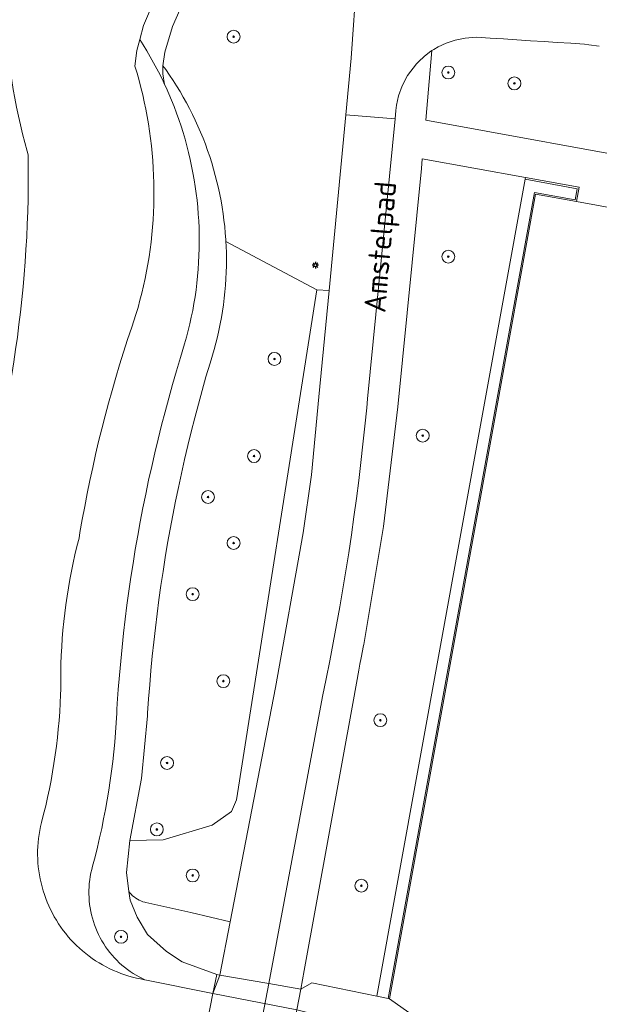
# Model space of a CAD drawing. Header units: metres. Extents: x 152610 to 160096, y 456114 to 462495.
# Tile 491 of 656: x 158205 to 158241, y 460118 to 460179. Entities that reach past the tile are written whole.
import ezdxf
from ezdxf.enums import TextEntityAlignment as Align

# ---------------------------------------------------------------- set-up
doc = ezdxf.new("R2010")
doc.units = ezdxf.units.M
doc.header["$LTSCALE"] = 0.5
doc.layers.get('0').update_dxf_attribs({"linetype": 'CONTINUOUS'})
for name, color, linetype, lineweight in [('B-PV-GK-BESCHOEIING-G', 251, 'GK-BESCHOEIING-SO', 18), ('B-PV-GR-BEPLANTING_CULTUUR_BOSPLANTSOEN-GV', 251, 'CONTINUOUS', 18), ('B-PV-GR-BOOM-S', 251, 'CONTINUOUS', 25), ('B-PV-GR-HAAG-GV', 251, 'CONTINUOUS', 13), ('B-PV-GW-TALUD_KRUIN-G', 251, 'CONTINUOUS', 18), ('B-PV-IE-MEUBILAIR-S', 251, 'CONTINUOUS', 25), ('B-PV-IE-MEUBILAIR_WEGMEUBILAIR-G', 251, 'CONTINUOUS', 18), ('B-PV-IE-MEUBILAIR_WEGMEUBILAIR-GV', 251, 'CONTINUOUS', 18), ('B-PV-KW-KUNSTWERK_DEK-GV', 251, 'CONTINUOUS', 18), ('B-PV-OG-TERREIN_BEGROEID-GV', 251, 'CONTINUOUS', 18), ('B-PV-OG-TERREIN_OEVER-GV', 251, 'CONTINUOUS', 18), ('B-PV-OG-TOPOGRAFIE-T18', 1, 'CONTINUOUS', 18), ('B-PV-OG-WATER_SLOOT-GV', 251, 'CONTINUOUS', 18), ('B-PV-VH-GESLOTENVERHARDING_ASFALT-GV', 251, 'CONTINUOUS', 18), ('B-PV-VH-GESLOTENVERHARDING_BETON-GV', 251, 'CONTINUOUS', 18), ('B-PV-VH-ONVERHARD-GV', 251, 'CONTINUOUS', 18), ('B-PV-VH-OPENVERHARDING_TEGEL-GV', 251, 'CONTINUOUS', 18)]:
    doc.layers.add(name, color=color, linetype=linetype, lineweight=lineweight)
doc.styles.add('NLCS-ISO', font='NLCS-ISO.ttf')
doc.styles.add('NLCS-ISO-M750-T18', font='NLCS-ISO.ttf', dxfattribs={"height": 1.35})
doc.linetypes.add('GK-BESCHOEIING-SO', pattern='A,18,-3,[1,NLCS.SHX,S=0.6,R=0,X=0,Y=0],-3', length=24)

# ---------------------------------------------------------------- blocks, each defined once
blk = doc.blocks.new('SIE-MEUBILAIR_PAAL_LICHTMAST-SO')
for points in [[(-0.62, 0), (-1, 0)], [(-0.71, 0.71), (-0.44, 0.44)], [(0, 1), (0, 0.62)], [(0.44, 0.44), (0.71, 0.71)], [(1, 0), (0.62, 0)], [(-0.71, -0.71), (-0.44, -0.44)], [(0, -0.62), (0, -1)], [(0.44, -0.44), (0.71, -0.71)]]:
    blk.add_lwpolyline(points)
blk.add_circle((0, 0), 0.5)
blk = doc.blocks.new('SGR-BOOM_GBKN-SO')
at = {"linetype": 'ByBlock', "lineweight": 18}
h = blk.add_hatch(color=0, dxfattribs=at)
h.dxf.hatch_style = 1
edge = h.paths.add_edge_path()
edge.add_arc((0, 0), 0.25, 0, 360)
at = {"color": 0, "linetype": 'ByBlock', "lineweight": 18}
for radius in [2, 0.25]:
    blk.add_circle((0, 0), radius, dxfattribs=at)
at = {"color": 0, "linetype": 'ByBlock', "lineweight": 18, "style": 'NLCS-ISO'}
blk.add_attdef('SOORT', (2.5, 0), '', height=1.5, dxfattribs=at)

msp = doc.modelspace()

# ---------------------------------------------------------------- linework, layer by layer
at = {"layer": 'B-PV-GK-BESCHOEIING-G', "flags": 128}
for points in [[(157956.31, 460143.47), (157960.612, 460148.338), (157963.615, 460152.036), (157963.502, 460153), (157963.457, 460153.969), (157963.456, 460154.106), (157963.46, 460154.437), (157963.472, 460154.768), (157963.492, 460155.098), (157963.52, 460155.428), (157963.556, 460155.757), (157963.599, 460156.085), (157963.651, 460156.412), (157963.711, 460156.737), (157963.778, 460157.061), (157963.853, 460157.383), (157963.936, 460157.704), (157964.027, 460158.022), (157964.125, 460158.338), (157964.231, 460158.651), (157964.345, 460158.962), (157964.466, 460159.27), (157964.594, 460159.575), (157964.73, 460159.877), (157964.873, 460160.175), (157965.023, 460160.47), (157965.181, 460160.761), (157965.345, 460161.049), (157965.516, 460161.332), (157966.601, 460162.841), (157967.881, 460164.189), (157968.015, 460164.317), (157968.194, 460164.48), (157968.379, 460164.636), (157968.569, 460164.786), (157968.764, 460164.93), (157968.964, 460165.067), (157969.168, 460165.198), (157969.376, 460165.322), (157969.588, 460165.439), (157969.804, 460165.549), (157970.023, 460165.651), (157970.246, 460165.747), (157970.471, 460165.835), (157970.7, 460165.915), (157970.931, 460165.988), (157971.164, 460166.053), (157971.399, 460166.111), (157971.636, 460166.16), (157971.875, 460166.202), (157972.115, 460166.236), (157972.355, 460166.262), (157972.597, 460166.28), (157972.839, 460166.29), (158000, 460161.02), (158010.458, 460158.985), (158010.701, 460158.89), (158010.957, 460158.781), (158011.211, 460158.665), (158011.46, 460158.541), (158011.707, 460158.411), (158011.949, 460158.273), (158012.188, 460158.129), (158012.422, 460157.978), (158012.651, 460157.82), (158012.877, 460157.655), (158013.097, 460157.485), (158013.312, 460157.308), (158013.522, 460157.124), (158013.727, 460156.935), (158013.926, 460156.74), (158014.12, 460156.54), (158014.308, 460156.334), (158014.489, 460156.122), (158014.665, 460155.906), (158016.27, 460154.004), (158016.482, 460153.609), (158016.7, 460153.218), (158016.926, 460152.831), (158017.158, 460152.447), (158017.398, 460152.069), (158017.644, 460151.694), (158017.896, 460151.324), (158018.155, 460150.958), (158018.421, 460150.597), (158018.693, 460150.241), (158018.971, 460149.89), (158019.256, 460149.544), (158019.547, 460149.203), (158019.844, 460148.867), (158020.146, 460148.537), (158020.455, 460148.212), (158020.769, 460147.892), (158021.089, 460147.579), (158021.33, 460147.35), (158021.991, 460146.802), (158022.821, 460146.259), (158023.738, 460145.778), (158025.153, 460145.427), (158034.103, 460143.735), (158036.824, 460143.22), (158038.815, 460142.774), (158040.593, 460142.296), (158042.652, 460141.465), (158051.293, 460138.066), (158053.071, 460137.144), (158054.655, 460135.92), (158055.607, 460135.273), (158056.578, 460134.655), (158057.047, 460134.372), (158057.519, 460134.096), (158057.996, 460133.826), (158058.477, 460133.564), (158058.961, 460133.309), (158059.449, 460133.061), (158059.941, 460132.82), (158060.436, 460132.586), (158060.935, 460132.359), (158061.436, 460132.14), (158061.941, 460131.928), (158062.449, 460131.724), (158062.96, 460131.527), (158063.474, 460131.337), (158063.99, 460131.155), (158064.509, 460130.981), (158065.031, 460130.814), (158065.555, 460130.655), (158065.622, 460130.635), (158067.638, 460130.104), (158069.681, 460129.686), (158089.666, 460126.076), (158111.213, 460122.626), (158119.086, 460121.465), (158122.324, 460121.402), (158124.574, 460120.987), (158125.431, 460120.67), (158126.178, 460120.556), (158126.847, 460120.581), (158127.515, 460120.613), (158128.184, 460120.653), (158128.851, 460120.702), (158129.518, 460120.758), (158130.185, 460120.823), (158130.85, 460120.895), (158131.515, 460120.975), (158132.178, 460121.064), (158132.841, 460121.16), (158133.502, 460121.264), (158134.162, 460121.376), (158134.821, 460121.496), (158135.478, 460121.624), (158136.134, 460121.759), (158136.787, 460121.902), (158137.44, 460122.054), (158138.09, 460122.213), (158138.738, 460122.379), (158139.385, 460122.554), (158140.029, 460122.736), (158140.671, 460122.926), (158141.31, 460123.123), (158141.948, 460123.329), (158142.582, 460123.541), (158142.785, 460123.611), (158142.787, 460123.612), (158143.391, 460123.853), (158143.998, 460124.086), (158144.607, 460124.312), (158145.22, 460124.53), (158145.835, 460124.741), (158146.452, 460124.944), (158147.072, 460125.14), (158147.695, 460125.328), (158148.319, 460125.508), (158148.946, 460125.681), (158149.575, 460125.846), (158150.206, 460126.003), (158150.838, 460126.152), (158151.473, 460126.294), (158152.109, 460126.428), (158152.747, 460126.554), (158153.386, 460126.672), (158154.027, 460126.782), (158154.669, 460126.884), (158155.312, 460126.978), (158155.957, 460127.065), (158156.602, 460127.143), (158157.249, 460127.214), (158157.896, 460127.277), (158158.544, 460127.331), (158159.192, 460127.378), (158159.841, 460127.417), (158160.49, 460127.447), (158161.14, 460127.47), (158161.79, 460127.485), (158162.44, 460127.491), (158163.09, 460127.49), (158163.74, 460127.481), (158164.39, 460127.464), (158165.04, 460127.438), (158165.689, 460127.405), (158166.338, 460127.364), (158166.986, 460127.315), (158167.634, 460127.257), (158168.281, 460127.192), (158168.927, 460127.119), (158169.572, 460127.038), (158170.216, 460126.949), (158177.351, 460126.15), (158183.588, 460124.987), (158188.459, 460124.2), (158191.826, 460123.826), (158192.073, 460123.829), (158192.32, 460123.841), (158192.566, 460123.86), (158192.811, 460123.887), (158193.056, 460123.923), (158193.299, 460123.966), (158193.54, 460124.017), (158193.78, 460124.075), (158194.018, 460124.142), (158194.253, 460124.216), (158194.486, 460124.298), (158194.717, 460124.387), (158194.944, 460124.484), (158195.168, 460124.588), (158195.388, 460124.699), (158195.605, 460124.817), (158195.818, 460124.942), (158196.026, 460125.075), (158196.231, 460125.213), (158196.43, 460125.359), (158196.625, 460125.51), (158196.815, 460125.668), (158197, 460125.832), (158197.179, 460126.002), (158197.352, 460126.178), (158197.52, 460126.359), (158197.682, 460126.545), (158197.838, 460126.737), (158197.987, 460126.933), (158198.13, 460127.135), (158198.267, 460127.341), (158198.397, 460127.551), (158198.519, 460127.765), (158198.635, 460127.983), (158198.744, 460128.205), (158198.845, 460128.43), (158198.939, 460128.658), (158199.026, 460128.889), (158199.105, 460129.123), (158199.177, 460129.36), (158199.24, 460129.598), (158199.296, 460129.839), (158199.341, 460130.061), (158200.723, 460144.002), (158204.198, 460156.562), (158204.33, 460157.332), (158204.453, 460158.103), (158204.569, 460158.875), (158204.677, 460159.648), (158204.777, 460160.423), (158204.87, 460161.198), (158204.954, 460161.974), (158205.03, 460162.752), (158205.098, 460163.529), (158205.158, 460164.308), (158205.211, 460165.087), (158205.255, 460165.867), (158205.291, 460166.647), (158205.32, 460167.427), (158205.34, 460168.208), (158205.352, 460168.989), (158205.357, 460169.769), (158205.353, 460170.55), (158205.348, 460170.943), (158205.284, 460171.173), (158205.138, 460171.715), (158204.999, 460172.259), (158204.869, 460172.806), (158204.746, 460173.354), (158204.631, 460173.903), (158204.524, 460174.455), (158204.425, 460175.008), (158204.334, 460175.562), (158204.251, 460176.117), (158204.175, 460176.674), (158204.108, 460177.231), (158204.048, 460177.79), (158203.996, 460178.349), (158203.953, 460178.909), (158203.917, 460179.469), (158203.889, 460180.03), (158203.87, 460180.591), (158203.858, 460181.153), (158203.854, 460181.714), (158203.859, 460182.276), (158203.871, 460182.837), (158203.891, 460183.399), (158203.92, 460183.96), (158203.956, 460184.52), (158204.833, 460193.519), (158205.308, 460195.076), (158205.948, 460196.572), (158206.187, 460197.007), (158206.419, 460197.446), (158206.644, 460197.889), (158206.862, 460198.335), (158207.072, 460198.784), (158207.276, 460199.237), (158207.472, 460199.694), (158207.66, 460200.153), (158207.841, 460200.615), (158208.015, 460201.08), (158208.181, 460201.548), (158208.34, 460202.019), (158208.491, 460202.492), (158208.634, 460202.967), (158208.77, 460203.445), (158208.898, 460203.924), (158209.018, 460204.406), (158209.13, 460204.89), (158209.141, 460204.937), (158209.578, 460206.934), (158209.985, 460210.032), (158210.268, 460212.187), (158211.588, 460221.44), (158212.134, 460226.582), (158212.272, 460227.871), (158212.809, 460232.887), (158213.013, 460234.635), (158213.464, 460238.504), (158213.893, 460242.72), (158214.056, 460245.821), (158213.994, 460248.509), (158213.96, 460249.97), (158213.838, 460250.184), (158213.838, 460250.189), (158213.802, 460250.741), (158213.774, 460251.294), (158213.754, 460251.846), (158213.742, 460252.399), (158213.738, 460252.953), (158213.742, 460253.506), (158213.755, 460254.059), (158213.775, 460254.612), (158213.803, 460255.164), (158213.839, 460255.716), (158213.883, 460256.267), (158213.935, 460256.818), (158213.995, 460257.368), (158214.063, 460257.917), (158214.139, 460258.465), (158214.223, 460259.012), (158214.314, 460259.557), (158214.414, 460260.101), (158214.521, 460260.644), (158214.637, 460261.185), (158214.76, 460261.724), (158214.891, 460262.262), (158215.029, 460262.797), (158215.176, 460263.331), (158215.33, 460263.862), (158215.491, 460264.391), (158215.661, 460264.918), (158215.838, 460265.442), (158216.022, 460265.963), (158216.214, 460266.482), (158216.414, 460266.998), (158216.621, 460267.511), (158216.835, 460268.021), (158217.202, 460268.849), (158217.588, 460269.669), (158217.817, 460270.214), (158218.039, 460270.763), (158218.253, 460271.314), (158218.46, 460271.868), (158218.659, 460272.425), (158218.851, 460272.984), (158219.035, 460273.546), (158219.211, 460274.111), (158219.38, 460274.678), (158219.541, 460275.247), (158219.695, 460275.818), (158219.84, 460276.391), (158219.978, 460276.966), (158220.109, 460277.543), (158220.231, 460278.122), (158220.345, 460278.702), (158220.452, 460279.284), (158220.485, 460279.473), (158221.435, 460285.568), (158224.841, 460307.419), (158225.194, 460309.681), (158225.279, 460310.693), (158225.325, 460311.707), (158225.276, 460320.664), (158225.41, 460322.897), (158225.661, 460325.812), (158225.968, 460327.415), (158226.674, 460329.095), (158227.424, 460330.391), (158227.535, 460330.484), (158227.762, 460330.664), (158227.993, 460330.838), (158228.23, 460331.006), (158228.471, 460331.167), (158228.716, 460331.321), (158228.966, 460331.469), (158229.219, 460331.609), (158229.224, 460331.61), (158229.445, 460331.655), (158229.668, 460331.691), (158229.892, 460331.72), (158230.117, 460331.741), (158230.343, 460331.754), (158230.569, 460331.759), (158230.794, 460331.756), (158231.02, 460331.745), (158231.245, 460331.726), (158231.47, 460331.699), (158231.693, 460331.664), (158231.915, 460331.621), (158232.135, 460331.57), (158232.353, 460331.512), (158232.466, 460331.478), (158232.681, 460331.408), (158232.893, 460331.33), (158233.102, 460331.245), (158233.307, 460331.153), (158233.51, 460331.053), (158233.709, 460330.946), (158233.903, 460330.832), (158234.094, 460330.711), (158234.28, 460330.584), (158234.462, 460330.45), (158234.639, 460330.31), (158234.81, 460330.163), (158234.977, 460330.011), (158235.138, 460329.853), (158235.293, 460329.689), (158235.442, 460329.519), (158235.585, 460329.345), (158235.722, 460329.166), (158235.853, 460328.982), (158235.977, 460328.793), (158236.094, 460328.6), (158236.204, 460328.403), (158236.214, 460328.364), (158236.286, 460328.061), (158236.35, 460327.757), (158236.406, 460327.452), (158236.454, 460327.145), (158236.494, 460326.837), (158236.527, 460326.528), (158236.551, 460326.218), (158236.568, 460325.908), (158236.576, 460325.597), (158236.576, 460325.286), (158236.569, 460324.976), (158236.553, 460324.665), (158236.53, 460324.356), (158236.498, 460324.046), (158236.459, 460323.738), (158236.411, 460323.431), (158236.356, 460323.125), (158236.293, 460322.821), (158236.222, 460322.519), (158236.143, 460322.218), (158236.057, 460321.92), (158235.963, 460321.624), (158235.861, 460321.33), (158228.097, 460281.858), (158227.972, 460281.121), (158227.839, 460280.382), (158227.698, 460279.644), (158227.549, 460278.907), (158227.392, 460278.172), (158227.227, 460277.439), (158227.055, 460276.707), (158226.875, 460275.978), (158226.687, 460275.25), (158226.491, 460274.525), (158226.287, 460273.801), (158226.076, 460273.08), (158225.857, 460272.361), (158225.631, 460271.644), (158225.397, 460270.93), (158225.155, 460270.219), (158224.906, 460269.51), (158224.649, 460268.804), (158224.385, 460268.1), (158224.125, 460267.639), (158223.872, 460267.175), (158223.625, 460266.706), (158223.386, 460266.234), (158223.154, 460265.759), (158222.93, 460265.28), (158222.712, 460264.797), (158222.502, 460264.312), (158222.299, 460263.823), (158222.104, 460263.331), (158221.916, 460262.837), (158221.736, 460262.339), (158221.563, 460261.839), (158221.398, 460261.336), (158221.24, 460260.831), (158221.202, 460260.705), (158221.074, 460260.271), (158220.954, 460259.835), (158220.842, 460259.397), (158220.738, 460258.957), (158220.641, 460258.516), (158220.552, 460258.072), (158220.471, 460257.627), (158220.398, 460257.181), (158220.333, 460256.734), (158220.276, 460256.285), (158220.226, 460255.836), (158220.185, 460255.386), (158220.152, 460254.935), (158220.126, 460254.483), (158220.109, 460254.031), (158220.099, 460253.579), (158220.098, 460253.127), (158220.105, 460252.675), (158220.119, 460252.223), (158220.142, 460251.771), (158220.172, 460251.32), (158220.211, 460250.87), (158220.257, 460250.42), (158220.312, 460249.971), (158220.312, 460249.97)], [(158658.451, 460032.827), (158658.451, 460032.771), (158658.446, 460032.659), (158658.433, 460032.548), (158658.412, 460032.439), (158658.383, 460032.331), (158658.347, 460032.225), (158658.303, 460032.122), (158658.252, 460032.023), (158658.193, 460031.927), (158658.129, 460031.836), (158658.057, 460031.75), (158657.98, 460031.669), (158657.898, 460031.594), (158657.81, 460031.525), (158657.717, 460031.462), (158657.658, 460031.43), (158657.42, 460031.305), (158657.178, 460031.188), (158656.933, 460031.079), (158656.685, 460030.976), (158656.434, 460030.881), (158656.18, 460030.794), (158655.924, 460030.714), (158655.666, 460030.642), (158655.405, 460030.578), (158655.143, 460030.521), (158654.879, 460030.472), (158654.614, 460030.431), (158654.347, 460030.399), (158654.08, 460030.374), (158653.812, 460030.356), (158653.544, 460030.347), (158653.276, 460030.346), (158653.007, 460030.353), (158652.74, 460030.368), (158652.472, 460030.391), (158652.206, 460030.422), (158651.94, 460030.461), (158628.136, 460034.83), (158618.959, 460036.515), (158616.582, 460037.046), (158611.492, 460037.803), (158608.085, 460038.69), (158604.789, 460039.926), (158601.945, 460041.327), (158599.244, 460042.988), (158598.934, 460043.319), (158598.618, 460043.645), (158598.297, 460043.965), (158597.97, 460044.28), (158597.637, 460044.588), (158597.299, 460044.891), (158596.956, 460045.188), (158596.608, 460045.478), (158596.254, 460045.763), (158595.896, 460046.041), (158595.533, 460046.313), (158595.165, 460046.578), (158594.792, 460046.837), (158594.415, 460047.089), (158594.033, 460047.335), (158593.648, 460047.573), (158593.258, 460047.805), (158592.864, 460048.03), (158592.466, 460048.248), (158592.064, 460048.459), (158591.659, 460048.663), (158591.25, 460048.86), (158590.838, 460049.049), (158590.422, 460049.231), (158590.004, 460049.406), (158589.582, 460049.574), (158589.157, 460049.734), (158588.73, 460049.886), (158588.3, 460050.031), (158587.868, 460050.168), (158587.433, 460050.298), (158586.996, 460050.42), (158586.557, 460050.534), (158586.24, 460050.611), (158585.914, 460050.686), (158585.588, 460050.757), (158578.454, 460052.228), (158578.02, 460052.285), (158577.586, 460052.334), (158577.15, 460052.376), (158576.714, 460052.409), (158576.277, 460052.434), (158575.84, 460052.452), (158575.402, 460052.461), (158574.965, 460052.463), (158574.527, 460052.456), (158574.09, 460052.441), (158573.653, 460052.419), (158573.217, 460052.388), (158572.781, 460052.35), (158572.346, 460052.303), (158571.912, 460052.249), (158571.479, 460052.186), (158571.047, 460052.116), (158570.617, 460052.038), (158570.188, 460051.952), (158570.04, 460051.92), (158569.7, 460051.854), (158569.361, 460051.779), (158569.024, 460051.698), (158568.689, 460051.608), (158568.356, 460051.51), (158568.026, 460051.405), (158567.698, 460051.293), (158567.373, 460051.172), (158567.05, 460051.045), (158566.731, 460050.91), (158566.415, 460050.767), (158566.102, 460050.618), (158565.793, 460050.461), (158565.487, 460050.297), (158565.185, 460050.126), (158564.888, 460049.948), (158564.73, 460049.85), (158549.35, 460039.3), (158535.99, 460041.41), (158524.25, 460058.61), (158518.78, 460059.65), (158500, 460063.082), (158487.2, 460065.42), (158468.961, 460068.759), (158461.591, 460070.108), (158454.027, 460071.493), (158415.167, 460078.608), (158407.148, 460080.076), (158400.013, 460081.382), (158397.385, 460081.532), (158394.76, 460081.33), (158389.24, 460079.13), (158386.31, 460078.49), (158383.25, 460078.72), (158370.33, 460080.54), (158358, 460082.98), (158355.49, 460083.18), (158347.298, 460083.391), (158344.108, 460083.668), (158341.962, 460083.854), (158338.43, 460084.075), (158334.461, 460084.743), (158318.188, 460088.241), (158311.687, 460089.638), (158273.623, 460095.675), (158273.43, 460095.701), (158272.525, 460095.825), (158271.621, 460095.958), (158270.719, 460096.098), (158269.817, 460096.246), (158268.918, 460096.403), (158268.019, 460096.567), (158267.122, 460096.739), (158266.227, 460096.918), (158265.333, 460097.106), (158264.441, 460097.302), (158263.55, 460097.505), (158262.662, 460097.716), (158261.775, 460097.935), (158260.89, 460098.161), (158260.007, 460098.396), (158259.127, 460098.638), (158258.248, 460098.887), (158257.372, 460099.145), (158256.498, 460099.41), (158254.594, 460100.017), (158252.702, 460100.66), (158252.095, 460100.862), (158251.407, 460101.099), (158250.723, 460101.343), (158250.041, 460101.595), (158249.362, 460101.854), (158248.686, 460102.121), (158248.013, 460102.395), (158247.343, 460102.677), (158246.676, 460102.965), (158246.013, 460103.262), (158245.352, 460103.565), (158244.695, 460103.876), (158244.042, 460104.194), (158243.392, 460104.519), (158242.745, 460104.851), (158242.103, 460105.191), (158241.464, 460105.537), (158240.829, 460105.891), (158240.198, 460106.251), (158239.571, 460106.618), (158238.947, 460106.992), (158238.329, 460107.374), (158237.714, 460107.761), (158237.104, 460108.156), (158236.498, 460108.557), (158235.896, 460108.965), (158235.299, 460109.38), (158234.707, 460109.801), (158234.119, 460110.228), (158233.536, 460110.662), (158232.958, 460111.103), (158232.385, 460111.549), (158231.816, 460112.002), (158231.253, 460112.462), (158230.695, 460112.927), (158230.486, 460113.181), (158230.27, 460113.429), (158230.049, 460113.673), (158229.822, 460113.911), (158229.589, 460114.143), (158229.35, 460114.369), (158229.106, 460114.59), (158228.857, 460114.805), (158228.602, 460115.013), (158228.343, 460115.215), (158228.079, 460115.411), (158227.81, 460115.601), (158227.536, 460115.784), (158227.258, 460115.96), (158226.976, 460116.129), (158226.69, 460116.291), (158226.4, 460116.447), (158226.107, 460116.595), (158225.81, 460116.736), (158225.509, 460116.87), (158225.205, 460116.997), (158224.899, 460117.116), (158224.589, 460117.227), (158224.277, 460117.331), (158223.963, 460117.428), (158223.646, 460117.516), (158223.327, 460117.598), (158223.325, 460117.598), (158222.014, 460117.92), (158216.809, 460118.938), (158212.58, 460119.796), (158212.562, 460119.799), (158212.315, 460119.844), (158212.069, 460119.897), (158211.824, 460119.957), (158211.582, 460120.026), (158211.342, 460120.102), (158211.105, 460120.185), (158210.87, 460120.277), (158210.638, 460120.375), (158210.41, 460120.481), (158210.185, 460120.594), (158209.964, 460120.714), (158209.747, 460120.841), (158209.534, 460120.975), (158209.325, 460121.116), (158209.121, 460121.263), (158208.921, 460121.417), (158208.727, 460121.577), (158208.538, 460121.743), (158208.354, 460121.915), (158208.175, 460122.092), (158208.003, 460122.276), (158207.836, 460122.464), (158207.676, 460122.658), (158207.521, 460122.857), (158207.373, 460123.06), (158207.232, 460123.269), (158207.097, 460123.481), (158206.969, 460123.698), (158206.848, 460123.919), (158206.735, 460124.143), (158206.628, 460124.371), (158206.529, 460124.603), (158206.437, 460124.837), (158206.352, 460125.074), (158206.275, 460125.314), (158206.206, 460125.556), (158206.144, 460125.8), (158206.091, 460126.046), (158206.045, 460126.293), (158206.007, 460126.542), (158205.977, 460126.792), (158205.955, 460127.043), (158205.941, 460127.294), (158205.934, 460127.546), (158205.936, 460127.797), (158205.946, 460128.049), (158205.964, 460128.3), (158205.99, 460128.55), (158206.023, 460128.8), (158206.065, 460129.048), (158206.115, 460129.295), (158206.172, 460129.54), (158206.306, 460130.059), (158206.433, 460130.58), (158206.551, 460131.103), (158206.662, 460131.628), (158206.765, 460132.154), (158206.861, 460132.682), (158206.948, 460133.211), (158207.027, 460133.742), (158207.099, 460134.273), (158207.162, 460134.806), (158207.218, 460135.339), (158207.266, 460135.874), (158207.305, 460136.408), (158207.337, 460136.944), (158207.361, 460137.48), (158207.371, 460137.799), (158207.371, 460137.803), (158207.366, 460138.329), (158207.369, 460138.855), (158207.38, 460139.381), (158207.4, 460139.907), (158207.427, 460140.432), (158207.462, 460140.957), (158207.505, 460141.481), (158207.556, 460142.005), (158207.615, 460142.527), (158207.682, 460143.049), (158207.757, 460143.57), (158207.84, 460144.089), (158207.931, 460144.607), (158208.029, 460145.124), (158208.136, 460145.639), (158208.25, 460146.153), (158208.372, 460146.664), (158208.502, 460147.174), (158208.561, 460147.526), (158208.703, 460148.336), (158208.853, 460149.144), (158209.011, 460149.951), (158209.177, 460150.756), (158209.35, 460151.56), (158209.531, 460152.362), (158209.72, 460153.162), (158209.917, 460153.96), (158210.122, 460154.756), (158210.334, 460155.551), (158210.554, 460156.343), (158210.782, 460157.133), (158211.017, 460157.92), (158211.26, 460158.706), (158211.511, 460159.489), (158211.769, 460160.269), (158212.035, 460161.047), (158212.163, 460161.488), (158212.284, 460161.932), (158212.397, 460162.378), (158212.502, 460162.825), (158212.599, 460163.274), (158212.689, 460163.725), (158212.77, 460164.178), (158212.844, 460164.631), (158212.91, 460165.086), (158212.968, 460165.542), (158213.018, 460165.999), (158213.06, 460166.457), (158213.094, 460166.915), (158213.12, 460167.374), (158213.138, 460167.834), (158213.148, 460168.293), (158213.15, 460168.753), (158213.144, 460169.212), (158213.13, 460169.672), (158213.108, 460170.131), (158213.078, 460170.59), (158213.04, 460171.048), (158212.994, 460171.505), (158212.94, 460171.962), (158212.878, 460172.417), (158212.809, 460172.871), (158212.731, 460173.325), (158212.646, 460173.776), (158212.552, 460174.226), (158212.451, 460174.675), (158212.342, 460175.121), (158212.226, 460175.566), (158212.101, 460176.008), (158211.969, 460176.449)]]:
    msp.add_lwpolyline(points, dxfattribs=at)
at = {"layer": 'B-PV-GR-BEPLANTING_CULTUUR_BOSPLANTSOEN-GV', "flags": 128}
for points in [[(158211.969, 460176.449), (158212.101, 460176.008), (158212.226, 460175.566), (158212.342, 460175.121), (158212.451, 460174.675), (158212.552, 460174.226), (158212.646, 460173.776), (158212.731, 460173.324), (158212.809, 460172.872), (158212.878, 460172.417), (158212.94, 460171.962), (158212.994, 460171.505), (158213.04, 460171.048), (158213.078, 460170.59), (158213.108, 460170.131), (158213.13, 460169.672), (158213.144, 460169.212), (158213.15, 460168.753), (158213.148, 460168.293), (158213.138, 460167.834), (158213.12, 460167.374), (158213.093, 460166.915), (158213.06, 460166.457), (158213.018, 460165.999), (158212.968, 460165.542), (158212.91, 460165.086), (158212.844, 460164.631), (158212.77, 460164.177), (158212.689, 460163.725), (158212.599, 460163.274), (158212.502, 460162.825), (158212.397, 460162.378), (158212.284, 460161.932), (158212.163, 460161.488), (158212.035, 460161.047), (158211.769, 460160.269), (158211.511, 460159.489), (158211.26, 460158.706), (158211.017, 460157.92), (158210.782, 460157.133), (158210.554, 460156.343), (158210.334, 460155.551), (158210.122, 460154.756), (158209.917, 460153.96), (158209.72, 460153.162), (158209.531, 460152.362), (158209.35, 460151.56), (158209.177, 460150.756), (158209.011, 460149.951), (158208.853, 460149.144), (158208.703, 460148.336), (158208.561, 460147.526), (158208.502, 460147.174), (158208.372, 460146.664), (158208.25, 460146.153), (158208.136, 460145.639), (158208.029, 460145.124), (158207.931, 460144.607), (158207.84, 460144.089), (158207.757, 460143.57), (158207.682, 460143.049), (158207.615, 460142.527), (158207.556, 460142.005), (158207.505, 460141.481), (158207.462, 460140.957), (158207.427, 460140.432), (158207.4, 460139.907), (158207.38, 460139.381), (158207.369, 460138.855), (158207.366, 460138.329), (158207.371, 460137.803), (158207.371, 460137.799), (158207.361, 460137.479), (158207.337, 460136.944), (158207.305, 460136.408), (158207.266, 460135.874), (158207.218, 460135.339), (158207.162, 460134.806), (158207.099, 460134.273), (158207.027, 460133.742), (158206.948, 460133.211), (158206.861, 460132.682), (158206.765, 460132.155), (158206.662, 460131.628), (158206.552, 460131.103), (158206.433, 460130.58), (158206.306, 460130.059), (158206.172, 460129.54), (158206.115, 460129.295), (158206.065, 460129.048), (158206.023, 460128.8), (158205.99, 460128.55), (158205.964, 460128.3), (158205.946, 460128.049), (158205.936, 460127.797), (158205.934, 460127.546), (158205.94, 460127.294), (158205.955, 460127.043), (158205.977, 460126.792), (158206.007, 460126.542), (158206.045, 460126.293), (158206.091, 460126.046), (158206.144, 460125.8), (158206.206, 460125.556), (158206.275, 460125.314), (158206.352, 460125.074), (158206.437, 460124.837), (158206.528, 460124.603), (158206.628, 460124.371), (158206.734, 460124.143), (158206.848, 460123.919), (158206.969, 460123.698), (158207.097, 460123.481), (158207.232, 460123.269), (158207.373, 460123.06), (158207.521, 460122.857), (158207.676, 460122.658), (158207.836, 460122.464), (158208.003, 460122.275), (158208.175, 460122.092), (158208.354, 460121.915), (158208.538, 460121.743), (158208.727, 460121.577), (158208.921, 460121.417), (158209.121, 460121.263), (158209.325, 460121.116), (158209.534, 460120.975), (158209.747, 460120.841), (158209.964, 460120.714), (158210.185, 460120.594), (158210.41, 460120.481), (158210.638, 460120.375), (158210.87, 460120.277), (158211.105, 460120.185), (158211.342, 460120.102), (158211.582, 460120.026), (158211.824, 460119.957), (158212.069, 460119.897), (158212.315, 460119.844), (158212.562, 460119.799), (158212.58, 460119.796), (158212.432, 460119.866), (158212.238, 460119.966), (158212.048, 460120.073), (158211.862, 460120.186), (158211.681, 460120.307), (158211.503, 460120.433), (158211.331, 460120.567), (158211.164, 460120.707), (158211.002, 460120.852), (158210.845, 460121.004), (158210.694, 460121.161), (158210.549, 460121.323), (158210.41, 460121.491), (158210.277, 460121.664), (158210.151, 460121.841), (158210.031, 460122.024), (158209.918, 460122.21), (158209.812, 460122.4), (158209.713, 460122.594), (158209.621, 460122.792), (158209.537, 460122.993), (158209.46, 460123.197), (158209.39, 460123.403), (158209.328, 460123.612), (158209.274, 460123.823), (158209.227, 460124.036), (158209.189, 460124.251), (158209.158, 460124.466), (158209.135, 460124.683), (158209.121, 460124.901), (158209.114, 460125.118), (158209.115, 460125.336), (158209.124, 460125.554), (158209.141, 460125.771), (158209.167, 460125.988), (158209.2, 460126.203), (158209.241, 460126.417), (158209.289, 460126.63), (158209.346, 460126.84), (158209.498, 460127.422), (158209.643, 460128.006), (158209.78, 460128.592), (158209.909, 460129.179), (158210.03, 460129.768), (158210.143, 460130.359), (158210.249, 460130.951), (158210.346, 460131.545), (158210.436, 460132.14), (158210.518, 460132.736), (158210.591, 460133.332), (158210.657, 460133.93), (158210.715, 460134.529), (158210.765, 460135.129), (158210.807, 460135.729), (158210.841, 460136.329), (158210.852, 460136.561), (158210.876, 460136.929), (158210.938, 460137.801), (158211.008, 460138.673), (158211.085, 460139.543), (158211.171, 460140.413), (158211.265, 460141.283), (158211.367, 460142.151), (158211.476, 460143.019), (158211.594, 460143.885), (158211.72, 460144.75), (158211.853, 460145.614), (158211.994, 460146.477), (158212.144, 460147.339), (158212.301, 460148.199), (158212.466, 460149.058), (158212.639, 460149.915), (158212.819, 460150.77), (158213.008, 460151.624), (158213.204, 460152.476), (158213.408, 460153.326), (158213.62, 460154.174), (158213.839, 460155.021), (158214.067, 460155.865), (158214.302, 460156.707), (158214.545, 460157.547), (158214.795, 460158.385), (158215.053, 460159.22), (158215.168, 460159.633), (158215.276, 460160.048), (158215.376, 460160.464), (158215.468, 460160.883), (158215.553, 460161.303), (158215.629, 460161.725), (158215.698, 460162.148), (158215.758, 460162.573), (158215.811, 460162.998), (158215.856, 460163.424), (158215.893, 460163.851), (158215.922, 460164.279), (158215.943, 460164.707), (158215.956, 460165.135), (158215.961, 460165.564), (158215.957, 460165.993), (158215.946, 460166.421), (158215.927, 460166.849), (158215.9, 460167.277), (158215.865, 460167.704), (158215.822, 460168.131), (158215.771, 460168.556), (158215.712, 460168.981), (158215.646, 460169.404), (158215.571, 460169.826), (158215.488, 460170.247), (158215.398, 460170.666), (158215.3, 460171.083), (158215.194, 460171.499), (158215.08, 460171.912), (158214.959, 460172.323), (158214.83, 460172.732), (158214.693, 460173.138), (158214.549, 460173.541), (158214.397, 460173.942), (158214.238, 460174.34), (158214.071, 460174.735), (158213.897, 460175.127), (158213.808, 460175.319), (158213.716, 460175.515), (158213.528, 460175.9), (158213.332, 460176.282), (158213.129, 460176.659), (158212.92, 460177.033), (158212.703, 460177.403), (158212.48, 460177.769), (158212.266, 460178.105), (158212.083, 460177.426)], [(158217.611, 460165.575), (158217.605, 460165.689), (158217.575, 460166.093), (158217.538, 460166.495), (158217.493, 460166.897), (158217.44, 460167.298), (158217.379, 460167.698), (158217.31, 460168.096), (158217.233, 460168.493), (158217.149, 460168.889), (158217.056, 460169.282), (158216.956, 460169.674), (158216.848, 460170.064), (158216.733, 460170.451), (158216.61, 460170.837), (158216.479, 460171.219), (158216.34, 460171.599), (158216.195, 460171.976), (158216.041, 460172.35), (158215.881, 460172.722), (158215.713, 460173.089), (158215.537, 460173.454), (158215.355, 460173.815), (158215.166, 460174.172), (158214.969, 460174.526), (158214.766, 460174.875), (158214.555, 460175.22), (158214.338, 460175.562), (158214.114, 460175.898), (158213.884, 460176.231), (158213.707, 460176.475), (158213.706, 460175.961), (158213.808, 460175.319), (158213.897, 460175.127), (158214.071, 460174.735), (158214.238, 460174.34), (158214.397, 460173.942), (158214.549, 460173.541), (158214.693, 460173.138), (158214.83, 460172.732), (158214.959, 460172.323), (158215.08, 460171.912), (158215.194, 460171.499), (158215.3, 460171.083), (158215.398, 460170.666), (158215.488, 460170.247), (158215.571, 460169.826), (158215.646, 460169.404), (158215.712, 460168.981), (158215.771, 460168.556), (158215.822, 460168.131), (158215.865, 460167.704), (158215.9, 460167.277), (158215.927, 460166.849), (158215.946, 460166.421), (158215.957, 460165.993), (158215.961, 460165.564), (158215.956, 460165.135), (158215.943, 460164.707), (158215.922, 460164.279), (158215.893, 460163.851), (158215.856, 460163.424), (158215.811, 460162.998), (158215.758, 460162.573), (158215.698, 460162.148), (158215.629, 460161.725), (158215.553, 460161.303), (158215.468, 460160.883), (158215.376, 460160.464), (158215.276, 460160.048), (158215.168, 460159.633), (158215.053, 460159.22), (158214.795, 460158.385), (158214.545, 460157.547), (158214.302, 460156.707), (158214.067, 460155.865), (158213.839, 460155.021), (158213.62, 460154.174), (158213.408, 460153.326), (158213.204, 460152.476), (158213.008, 460151.624), (158212.819, 460150.77), (158212.639, 460149.915), (158212.466, 460149.058), (158212.301, 460148.199), (158212.144, 460147.339), (158211.994, 460146.477), (158211.853, 460145.614), (158211.72, 460144.75), (158211.594, 460143.885), (158211.476, 460143.019), (158211.367, 460142.151), (158211.265, 460141.283), (158211.171, 460140.413), (158211.085, 460139.543), (158211.008, 460138.673), (158210.938, 460137.801), (158210.876, 460136.929), (158210.852, 460136.561), (158210.841, 460136.329), (158210.807, 460135.729), (158210.765, 460135.129), (158210.715, 460134.529), (158210.657, 460133.93), (158210.591, 460133.332), (158210.518, 460132.736), (158210.436, 460132.14), (158210.346, 460131.545), (158210.249, 460130.951), (158210.143, 460130.359), (158210.03, 460129.768), (158209.909, 460129.179), (158209.78, 460128.592), (158209.643, 460128.006), (158209.498, 460127.422), (158209.346, 460126.84), (158209.289, 460126.63), (158209.241, 460126.417), (158209.2, 460126.203), (158209.167, 460125.988), (158209.141, 460125.771), (158209.124, 460125.554), (158209.115, 460125.336), (158209.114, 460125.118), (158209.121, 460124.901), (158209.135, 460124.683), (158209.158, 460124.466), (158209.189, 460124.251), (158209.227, 460124.036), (158209.274, 460123.823), (158209.328, 460123.612), (158209.39, 460123.403), (158209.46, 460123.197), (158209.537, 460122.993), (158209.621, 460122.792), (158209.713, 460122.594), (158209.812, 460122.4), (158209.918, 460122.21), (158210.031, 460122.024), (158210.151, 460121.841), (158210.277, 460121.664), (158210.41, 460121.491), (158210.549, 460121.323), (158210.694, 460121.161), (158210.845, 460121.004), (158211.002, 460120.852), (158211.164, 460120.707), (158211.331, 460120.567), (158211.503, 460120.433), (158211.681, 460120.307), (158211.862, 460120.186), (158212.048, 460120.073), (158212.238, 460119.966), (158212.432, 460119.866), (158212.58, 460119.796), (158216.809, 460118.938), (158217.246, 460120.084), (158217.04, 460120.12), (158214.895, 460120.902), (158213.929, 460121.539), (158212.745, 460122.603), (158212.098, 460123.67), (158211.664, 460124.738), (158211.596, 460125.258), (158211.44, 460126.449), (158211.659, 460128.428), (158212.385, 460132.272), (158212.747, 460136.167), (158212.757, 460136.327), (158212.817, 460137.209), (158212.885, 460138.09), (158212.96, 460138.971), (158213.044, 460139.851), (158213.136, 460140.73), (158213.236, 460141.609), (158213.343, 460142.486), (158213.459, 460143.363), (158213.582, 460144.238), (158213.714, 460145.112), (158213.853, 460145.985), (158214, 460146.857), (158214.155, 460147.727), (158214.318, 460148.596), (158214.489, 460149.464), (158214.668, 460150.329), (158214.854, 460151.194), (158215.049, 460152.056), (158215.251, 460152.917), (158215.46, 460153.775), (158215.678, 460154.632), (158215.903, 460155.487), (158216.137, 460156.34), (158216.377, 460157.19), (158216.626, 460158.039), (158216.882, 460158.885), (158216.988, 460159.275), (158217.085, 460159.668), (158217.175, 460160.062), (158217.258, 460160.458), (158217.332, 460160.855), (158217.398, 460161.254), (158217.457, 460161.655), (158217.508, 460162.056), (158217.55, 460162.458), (158217.585, 460162.861), (158217.612, 460163.264), (158217.631, 460163.668), (158217.641, 460164.072), (158217.644, 460164.477), (158217.639, 460164.881), (158217.626, 460165.285)], [(158223.254, 460162.579), (158217.611, 460165.575), (158217.626, 460165.285), (158217.639, 460164.881), (158217.644, 460164.477), (158217.641, 460164.072), (158217.631, 460163.668), (158217.612, 460163.264), (158217.585, 460162.861), (158217.55, 460162.458), (158217.508, 460162.056), (158217.457, 460161.655), (158217.398, 460161.254), (158217.332, 460160.855), (158217.258, 460160.458), (158217.175, 460160.062), (158217.085, 460159.668), (158216.988, 460159.275), (158216.882, 460158.885), (158216.626, 460158.039), (158216.377, 460157.19), (158216.137, 460156.34), (158215.903, 460155.487), (158215.678, 460154.632), (158215.46, 460153.775), (158215.251, 460152.917), (158215.049, 460152.056), (158214.854, 460151.194), (158214.668, 460150.329), (158214.489, 460149.464), (158214.318, 460148.596), (158214.155, 460147.727), (158214, 460146.857), (158213.853, 460145.985), (158213.714, 460145.112), (158213.582, 460144.238), (158213.459, 460143.363), (158213.343, 460142.486), (158213.236, 460141.609), (158213.136, 460140.73), (158213.044, 460139.851), (158212.96, 460138.971), (158212.885, 460138.09), (158212.817, 460137.209), (158212.757, 460136.327), (158212.747, 460136.167), (158212.385, 460132.272), (158211.659, 460128.428), (158213.729, 460128.469), (158216.763, 460129.378), (158217.957, 460130.226), (158218.271, 460130.96)], [(158224.01, 460162.525), (158223.254, 460162.579), (158218.271, 460130.96), (158217.957, 460130.226), (158216.763, 460129.378), (158213.729, 460128.469), (158211.659, 460128.428), (158211.44, 460126.449), (158211.596, 460125.258), (158211.657, 460125.183), (158211.74, 460125.092), (158211.829, 460125.007), (158211.923, 460124.928), (158212.023, 460124.855), (158212.126, 460124.789), (158212.234, 460124.73), (158212.346, 460124.678), (158212.46, 460124.633), (158212.578, 460124.596), (158212.641, 460124.579), (158215.447, 460123.964), (158217.885, 460123.395), (158220.69, 460137.92), (158222.4, 460147.5), (158222.92, 460151.096), (158223.38, 460155.94)], [(158211.657, 460125.183), (158211.596, 460125.258), (158211.664, 460124.738), (158212.098, 460123.67), (158212.745, 460122.603), (158213.929, 460121.539), (158214.895, 460120.902), (158217.04, 460120.12), (158217.246, 460120.084), (158217.885, 460123.395), (158215.447, 460123.964), (158212.641, 460124.579), (158212.578, 460124.596), (158212.46, 460124.633), (158212.346, 460124.678), (158212.234, 460124.73), (158212.126, 460124.789), (158212.023, 460124.855), (158211.923, 460124.928), (158211.829, 460125.007), (158211.74, 460125.092)]]:
    msp.add_lwpolyline(points, close=True, dxfattribs=at)
msp.add_lwpolyline([(158233.398, 460114.611), (158227.759, 460118.62), (158227.678, 460118.634), (158226.973, 460118.773), (158222.945, 460119.608), (158222.26, 460119.21), (158220.284, 460119.554), (158217.246, 460120.084), (158216.809, 460118.938), (158222.014, 460117.92)], dxfattribs=at)
at = {"layer": 'B-PV-GR-HAAG-GV', "flags": 128}
msp.add_lwpolyline([(158236.18, 460169.442), (158226.973, 460118.773), (158227.678, 460118.634), (158236.743, 460168.62), (158239.282, 460168.161), (158239.409, 460168.842)], close=True, dxfattribs=at)
at = {"layer": 'B-PV-GW-TALUD_KRUIN-G', "flags": 128}
for points in [[(158217.246, 460120.084), (158217.04, 460120.12), (158214.895, 460120.902), (158213.929, 460121.539), (158212.745, 460122.603), (158212.098, 460123.67), (158211.664, 460124.738), (158211.596, 460125.258), (158211.44, 460126.449), (158211.659, 460128.428), (158212.385, 460132.272), (158212.747, 460136.167), (158212.757, 460136.327), (158212.817, 460137.209), (158212.885, 460138.09), (158212.96, 460138.971), (158213.044, 460139.851), (158213.136, 460140.73), (158213.236, 460141.609), (158213.343, 460142.486), (158213.459, 460143.363), (158213.582, 460144.238), (158213.714, 460145.112), (158213.853, 460145.985), (158214, 460146.857), (158214.155, 460147.727), (158214.318, 460148.596), (158214.489, 460149.464), (158214.668, 460150.329), (158214.854, 460151.194), (158215.049, 460152.056), (158215.251, 460152.917), (158215.46, 460153.775), (158215.678, 460154.632), (158215.903, 460155.487), (158216.137, 460156.34), (158216.377, 460157.19), (158216.626, 460158.039), (158216.882, 460158.885), (158216.988, 460159.275), (158217.085, 460159.668), (158217.175, 460160.062), (158217.258, 460160.458), (158217.332, 460160.855), (158217.398, 460161.254), (158217.457, 460161.655), (158217.508, 460162.056), (158217.55, 460162.458), (158217.585, 460162.861), (158217.612, 460163.264), (158217.631, 460163.668), (158217.641, 460164.072), (158217.644, 460164.477), (158217.639, 460164.881), (158217.626, 460165.285), (158217.611, 460165.575), (158217.605, 460165.689), (158217.575, 460166.093), (158217.538, 460166.495), (158217.493, 460166.897), (158217.44, 460167.298), (158217.379, 460167.698), (158217.31, 460168.096), (158217.233, 460168.493), (158217.149, 460168.889), (158217.056, 460169.282), (158216.956, 460169.674), (158216.848, 460170.064), (158216.733, 460170.451), (158216.61, 460170.837), (158216.479, 460171.219), (158216.34, 460171.599), (158216.195, 460171.976), (158216.041, 460172.35), (158215.881, 460172.722), (158215.713, 460173.089), (158215.537, 460173.454), (158215.355, 460173.815), (158215.166, 460174.172), (158214.969, 460174.526), (158214.766, 460174.875), (158214.555, 460175.22), (158214.338, 460175.562), (158214.114, 460175.898), (158213.884, 460176.231), (158213.707, 460176.475)], [(158257.129, 460103.015), (158256.594, 460103.259), (158247.931, 460106.346), (158241.908, 460109.346), (158233.398, 460114.611), (158227.759, 460118.62)]]:
    msp.add_lwpolyline(points, dxfattribs=at)
at = {"layer": 'B-PV-IE-MEUBILAIR_WEGMEUBILAIR-G', "flags": 128}
msp.add_lwpolyline([(158230.393, 460177.422), (158230.004, 460173.095), (158260.405, 460167.557), (158261.511, 460173.71), (158261.547, 460173.903)], dxfattribs=at)
at = {"layer": 'B-PV-IE-MEUBILAIR_WEGMEUBILAIR-GV', "flags": 128}
msp.add_lwpolyline([(158235.109, 460159.05), (158235.273, 460159.942), (158236.814, 460168.502), (158239.35, 460168.044), (158239.515, 460168.936), (158236.197, 460169.538), (158236.18, 460169.442), (158239.409, 460168.842), (158239.282, 460168.161), (158236.743, 460168.62), (158227.678, 460118.634), (158227.759, 460118.62)], close=True, dxfattribs=at)
at = {"layer": 'B-PV-KW-KUNSTWERK_DEK-GV', "flags": 128}
msp.add_lwpolyline([(158217.246, 460120.084), (158217.04, 460120.12), (158216.809, 460118.938), (158214.282, 460105.987), (158213.99, 460104.48), (158214.313, 460104.417), (158217.258, 460103.86), (158219.103, 460103.509), (158219.26, 460103.48), (158219.453, 460104.491), (158220.496, 460109.961), (158222.014, 460117.92), (158222.26, 460119.21), (158220.284, 460119.554)], close=True, dxfattribs=at)
at = {"layer": 'B-PV-OG-TERREIN_BEGROEID-GV', "flags": 128}
for points in [[(158214.756, 460179.939), (158214.305, 460178.912), (158213.834, 460177.314), (158213.707, 460176.475), (158213.884, 460176.231), (158214.114, 460175.898), (158214.338, 460175.562), (158214.555, 460175.22), (158214.766, 460174.875), (158214.969, 460174.526), (158215.166, 460174.172), (158215.355, 460173.815), (158215.537, 460173.454), (158215.713, 460173.089), (158215.881, 460172.722), (158216.041, 460172.35), (158216.195, 460171.976), (158216.34, 460171.599), (158216.479, 460171.219), (158216.61, 460170.837), (158216.733, 460170.451), (158216.848, 460170.064), (158216.956, 460169.674), (158217.056, 460169.282), (158217.149, 460168.889), (158217.233, 460168.493), (158217.31, 460168.096), (158217.379, 460167.698), (158217.44, 460167.298), (158217.493, 460166.897), (158217.538, 460166.495), (158217.575, 460166.093), (158217.605, 460165.689), (158217.611, 460165.575), (158223.254, 460162.579), (158224.01, 460162.525), (158225.053, 460173.424), (158225.39, 460176.94), (158226.091, 460186.962)], [(158240.774, 460177.684), (158240.128, 460177.767), (158239.846, 460177.814), (158239, 460177.873), (158238.167, 460177.92), (158237.345, 460177.979), (158236.499, 460178.026), (158235.665, 460178.085), (158234.832, 460178.144), (158233.998, 460178.191), (158233.164, 460178.238), (158232.448, 460178.191), (158231.826, 460178.062), (158231.274, 460177.874), (158230.769, 460177.64), (158230.5, 460177.484), (158230.393, 460177.422), (158230.004, 460173.095), (158260.405, 460167.557)], [(158204.777, 460160.423), (158204.87, 460161.198), (158204.954, 460161.974), (158205.03, 460162.752), (158205.098, 460163.53), (158205.158, 460164.308), (158205.211, 460165.087), (158205.255, 460165.867), (158205.291, 460166.647), (158205.32, 460167.427), (158205.34, 460168.208), (158205.352, 460168.988), (158205.357, 460169.769), (158205.353, 460170.55), (158205.348, 460170.943), (158205.284, 460171.173), (158205.138, 460171.715), (158204.999, 460172.26), (158204.869, 460172.806), (158204.746, 460173.354)]]:
    msp.add_lwpolyline(points, dxfattribs=at)
msp.add_lwpolyline([(158236.197, 460169.538), (158229.792, 460170.7), (158229.745, 460170.101), (158228.272, 460155.331), (158227.39, 460147.896), (158226.871, 460144.796), (158226.164, 460140.579), (158226.153, 460140.511), (158226.004, 460139.746), (158225.928, 460139.364), (158225.851, 460138.982), (158225.519, 460137.155), (158222.471, 460120.373), (158222.26, 460119.21), (158222.945, 460119.608), (158226.973, 460118.773), (158236.18, 460169.442)], close=True, dxfattribs=at)
at = {"layer": 'B-PV-OG-TERREIN_OEVER-GV', "flags": 128}
msp.add_lwpolyline([(158213.277, 460180.83), (158212.496, 460178.963), (158212.266, 460178.105), (158212.48, 460177.769), (158212.703, 460177.403), (158212.92, 460177.033), (158213.129, 460176.659), (158213.332, 460176.282), (158213.528, 460175.9), (158213.716, 460175.515), (158213.808, 460175.319), (158213.706, 460175.961), (158213.707, 460176.475), (158213.834, 460177.314), (158214.305, 460178.912), (158214.756, 460179.939)], dxfattribs=at)
at = {"layer": 'B-PV-OG-WATER_SLOOT-GV', "flags": 128}
for points in [[(158222.014, 460117.92), (158216.809, 460118.938), (158212.58, 460119.796), (158212.562, 460119.799), (158212.315, 460119.844), (158212.069, 460119.897), (158211.824, 460119.957), (158211.582, 460120.026), (158211.342, 460120.102), (158211.105, 460120.185), (158210.87, 460120.277), (158210.638, 460120.375), (158210.41, 460120.481), (158210.185, 460120.594), (158209.964, 460120.714), (158209.747, 460120.841), (158209.534, 460120.975), (158209.325, 460121.116), (158209.121, 460121.263), (158208.921, 460121.417), (158208.727, 460121.577), (158208.538, 460121.743), (158208.354, 460121.915), (158208.175, 460122.092), (158208.003, 460122.275), (158207.836, 460122.464), (158207.676, 460122.658), (158207.521, 460122.857), (158207.373, 460123.06), (158207.232, 460123.269), (158207.097, 460123.481), (158206.969, 460123.698), (158206.848, 460123.919), (158206.734, 460124.143), (158206.628, 460124.371), (158206.528, 460124.603), (158206.437, 460124.837), (158206.352, 460125.074), (158206.275, 460125.314), (158206.206, 460125.556), (158206.144, 460125.8), (158206.091, 460126.046), (158206.045, 460126.293), (158206.007, 460126.542), (158205.977, 460126.792), (158205.955, 460127.043), (158205.94, 460127.294), (158205.934, 460127.546), (158205.936, 460127.797), (158205.946, 460128.049), (158205.964, 460128.3), (158205.99, 460128.55), (158206.023, 460128.8), (158206.065, 460129.048), (158206.115, 460129.295), (158206.172, 460129.54), (158206.306, 460130.059), (158206.433, 460130.58), (158206.552, 460131.103), (158206.662, 460131.628), (158206.765, 460132.155), (158206.861, 460132.682), (158206.948, 460133.211), (158207.027, 460133.742), (158207.099, 460134.273), (158207.162, 460134.806), (158207.218, 460135.339), (158207.266, 460135.874), (158207.305, 460136.408), (158207.337, 460136.944), (158207.361, 460137.479), (158207.371, 460137.799), (158207.371, 460137.803), (158207.366, 460138.329), (158207.369, 460138.855), (158207.38, 460139.381), (158207.4, 460139.907), (158207.427, 460140.432), (158207.462, 460140.957), (158207.505, 460141.481), (158207.556, 460142.005), (158207.615, 460142.527), (158207.682, 460143.049), (158207.757, 460143.57), (158207.84, 460144.089), (158207.931, 460144.607), (158208.029, 460145.124), (158208.136, 460145.639), (158208.25, 460146.153), (158208.372, 460146.664), (158208.502, 460147.174), (158208.561, 460147.526), (158208.703, 460148.336), (158208.853, 460149.144), (158209.011, 460149.951), (158209.177, 460150.756), (158209.35, 460151.56), (158209.531, 460152.362), (158209.72, 460153.162), (158209.917, 460153.96), (158210.122, 460154.756), (158210.334, 460155.551), (158210.554, 460156.343), (158210.782, 460157.133), (158211.017, 460157.92), (158211.26, 460158.706), (158211.511, 460159.489), (158211.769, 460160.269), (158212.035, 460161.047), (158212.163, 460161.488), (158212.284, 460161.932), (158212.397, 460162.378), (158212.502, 460162.825), (158212.599, 460163.274), (158212.689, 460163.725), (158212.77, 460164.177), (158212.844, 460164.631), (158212.91, 460165.086), (158212.968, 460165.542), (158213.018, 460165.999), (158213.06, 460166.457), (158213.093, 460166.915), (158213.12, 460167.374), (158213.138, 460167.834), (158213.148, 460168.293), (158213.15, 460168.753), (158213.144, 460169.212), (158213.13, 460169.672), (158213.108, 460170.131), (158213.078, 460170.59), (158213.04, 460171.048), (158212.994, 460171.505), (158212.94, 460171.962), (158212.878, 460172.417), (158212.809, 460172.872), (158212.731, 460173.324), (158212.646, 460173.776), (158212.552, 460174.226), (158212.451, 460174.675), (158212.342, 460175.121), (158212.226, 460175.566), (158212.101, 460176.008), (158211.969, 460176.449), (158212.083, 460177.426), (158212.266, 460178.105), (158212.496, 460178.963), (158213.277, 460180.83)], [(158204.746, 460173.354), (158204.869, 460172.806), (158204.999, 460172.26), (158205.138, 460171.715), (158205.284, 460171.173), (158205.348, 460170.943), (158205.353, 460170.55), (158205.357, 460169.769), (158205.352, 460168.988), (158205.34, 460168.208), (158205.32, 460167.427), (158205.291, 460166.647), (158205.255, 460165.867), (158205.211, 460165.087), (158205.158, 460164.308), (158205.098, 460163.53), (158205.03, 460162.752), (158204.954, 460161.974), (158204.87, 460161.198), (158204.777, 460160.423)]]:
    msp.add_lwpolyline(points, dxfattribs=at)
at = {"layer": 'B-PV-VH-GESLOTENVERHARDING_ASFALT-GV', "flags": 128}
msp.add_lwpolyline([(158226.091, 460186.962), (158225.39, 460176.94), (158225.053, 460173.424), (158228.105, 460173.179), (158228.149, 460173.695), (158228.196, 460174.035), (158228.325, 460174.611), (158228.549, 460175.221), (158228.877, 460175.867), (158229.43, 460176.595), (158229.559, 460176.724), (158229.923, 460177.065), (158230.322, 460177.381), (158230.393, 460177.422), (158230.5, 460177.484), (158230.769, 460177.64), (158231.274, 460177.874), (158231.826, 460178.062), (158232.448, 460178.191), (158233.164, 460178.238), (158233.998, 460178.191), (158234.832, 460178.144), (158235.665, 460178.085), (158236.499, 460178.026), (158237.345, 460177.979), (158238.167, 460177.92), (158239, 460177.873), (158239.846, 460177.814), (158240.128, 460177.767), (158240.774, 460177.684)], dxfattribs=at)
for points in [[(158220.284, 460119.554), (158223.605, 460137.35), (158223.835, 460138.459), (158224.058, 460139.57), (158224.273, 460140.682), (158224.479, 460141.796), (158224.678, 460142.912), (158224.869, 460144.028), (158225.052, 460145.146), (158225.228, 460146.266), (158225.395, 460147.386), (158225.554, 460148.508), (158225.706, 460149.63), (158225.85, 460150.754), (158225.985, 460151.879), (158226.113, 460153.004), (158226.233, 460154.131), (158226.344, 460155.258), (158226.397, 460155.82), (158228.105, 460173.179), (158225.053, 460173.424), (158224.01, 460162.525), (158223.38, 460155.94), (158222.92, 460151.096), (158222.4, 460147.5), (158220.69, 460137.92), (158217.885, 460123.395), (158217.246, 460120.084)], [(158217.246, 460120.084), (158217.04, 460120.12), (158216.809, 460118.938), (158214.282, 460105.987), (158213.99, 460104.48), (158214.313, 460104.417), (158217.258, 460103.86), (158220.284, 460119.554)]]:
    msp.add_lwpolyline(points, close=True, dxfattribs=at)
at = {"layer": 'B-PV-VH-GESLOTENVERHARDING_BETON-GV', "flags": 128}
msp.add_lwpolyline([(158235.109, 460159.05), (158235.273, 460159.942), (158236.814, 460168.502), (158239.35, 460168.044), (158239.515, 460168.936), (158236.197, 460169.538), (158236.18, 460169.442), (158239.409, 460168.842), (158239.282, 460168.161), (158236.743, 460168.62), (158227.678, 460118.634), (158227.759, 460118.62)], close=True, dxfattribs=at)
at = {"layer": 'B-PV-VH-ONVERHARD-GV', "flags": 128}
msp.add_lwpolyline([(158236.18, 460169.442), (158226.973, 460118.773), (158227.678, 460118.634), (158236.743, 460168.62), (158239.282, 460168.161), (158239.409, 460168.842)], close=True, dxfattribs=at)
at = {"layer": 'B-PV-VH-OPENVERHARDING_TEGEL-GV', "flags": 128}
msp.add_lwpolyline([(158260.405, 460167.557), (158230.004, 460173.095), (158230.393, 460177.422), (158230.322, 460177.381), (158229.923, 460177.065), (158229.559, 460176.724), (158229.43, 460176.595), (158228.877, 460175.867), (158228.549, 460175.221), (158228.325, 460174.611), (158228.196, 460174.035), (158228.149, 460173.695), (158228.105, 460173.179), (158226.397, 460155.82), (158226.344, 460155.258), (158226.233, 460154.131), (158226.113, 460153.004), (158225.985, 460151.879), (158225.85, 460150.754), (158225.706, 460149.63), (158225.554, 460148.508), (158225.395, 460147.386), (158225.228, 460146.266), (158225.052, 460145.146), (158224.869, 460144.028), (158224.678, 460142.912), (158224.479, 460141.796), (158224.273, 460140.682), (158224.058, 460139.57), (158223.835, 460138.459), (158223.605, 460137.35), (158220.284, 460119.554), (158222.26, 460119.21), (158222.471, 460120.373), (158225.519, 460137.155), (158225.851, 460138.982), (158225.928, 460139.364), (158226.004, 460139.746), (158226.153, 460140.511), (158226.164, 460140.579), (158226.871, 460144.796), (158227.39, 460147.896), (158228.272, 460155.331), (158229.745, 460170.101), (158229.792, 460170.7), (158236.197, 460169.538), (158239.515, 460168.936), (158239.35, 460168.044), (158242.298, 460167.514)], dxfattribs=at)
msp.add_lwpolyline([(158222.26, 460119.21), (158220.284, 460119.554), (158217.258, 460103.86), (158219.103, 460103.509), (158219.26, 460103.48), (158219.453, 460104.491), (158220.496, 460109.961), (158222.014, 460117.92)], close=True, dxfattribs=at)

# ---------------------------------------------------------------- block references
at = {"layer": 'B-PV-GR-BOOM-S', "xscale": 0.2, "yscale": 0.2, "zscale": 0.2}
for p in [(158218.088, 460178.272), (158231.408, 460176.052), (158235.509, 460175.376), (158231.408, 460164.635), (158220.625, 460158.292), (158229.822, 460153.535), (158219.356, 460152.267), (158216.502, 460149.729), (158218.088, 460146.875), (158215.551, 460143.704), (158217.453, 460138.312), (158227.194, 460135.889), (158213.965, 460133.238), (158213.331, 460129.115), (158215.551, 460126.261), (158226.016, 460125.627), (158211.111, 460122.455)]:
    msp.add_blockref('SGR-BOOM_GBKN-SO', p, dxfattribs=at)
at = {"layer": 'B-PV-IE-MEUBILAIR-S', "xscale": 0.2, "yscale": 0.2, "zscale": 0.2}
msp.add_blockref('SIE-MEUBILAIR_PAAL_LICHTMAST-SO', (158223.163, 460164.106), dxfattribs=at)

# ---------------------------------------------------------------- texts
at = {"layer": 'B-PV-OG-TOPOGRAFIE-T18', "style": 'NLCS-ISO-M750-T18'}
msp.add_text('Amstelpad', height=1.35, rotation=85.2, dxfattribs=at).set_placement((158227.372, 460165.218), align=Align.MIDDLE)

doc.saveas('drawing.dxf')
